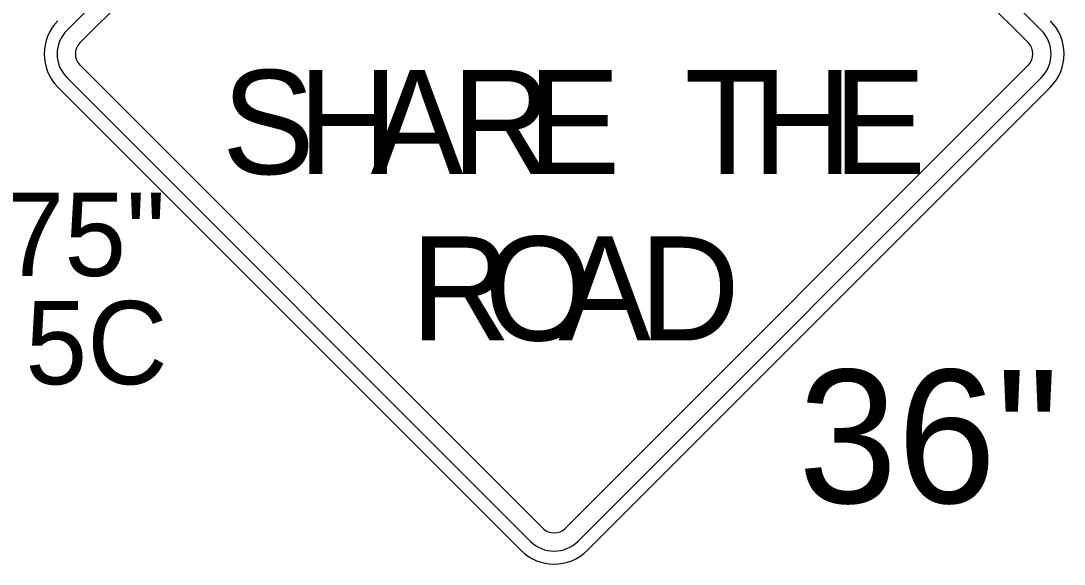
# Model space of a CAD drawing. Extents: x 99976 to 100136, y 99905 to 100011.
# Drawn here: x 100060.627 to 100061.192, y 99945.411 to 99945.705 of the extents above; entities that cross this region are included whole.
import ezdxf

# ---------------------------------------------------------------- set-up
doc = ezdxf.new("R2010")
doc.units = 0
doc.layers.add('TR_SN_ConstructionSigns', color=7, linetype='Continuous')

msp = doc.modelspace()

# ---------------------------------------------------------------- linework, layer by layer
at = {"layer": 'TR_SN_ConstructionSigns'}
for p, q in [((100060.90306, 99945.95064), (100060.65247, 99945.70006)), ((100061.17949, 99945.70006), (100060.92891, 99945.95064)), ((100060.65943, 99945.6931), (100060.91002, 99945.94368)), ((100060.92195, 99945.94368), (100061.17253, 99945.6931)), ((100060.91002, 99945.43059), (100060.65943, 99945.68117)), ((100061.17253, 99945.68117), (100060.92195, 99945.43059)), ((100060.65247, 99945.67421), (100060.90306, 99945.42363)), ((100060.92891, 99945.42363), (100061.17949, 99945.67421)), ((100060.6475, 99945.66924), (100060.89808, 99945.41866)), ((100060.93388, 99945.41866), (100061.18446, 99945.66924))]:
    msp.add_line(p, q, dxfattribs=at)
for centre, radius, start, end in [((100060.6654, 99945.68713), 0.02531, 135, 225), ((100061.16656, 99945.68713), 0.02531, 315, 45), ((100060.6654, 99945.68713), 0.01828, 135, 225), ((100061.16656, 99945.68713), 0.01828, 315, 45), ((100060.6654, 99945.68713), 0.00844, 135, 225), ((100061.16656, 99945.68713), 0.00844, 315, 45), ((100060.91598, 99945.43655), 0.00844, 225, 315), ((100060.91598, 99945.43655), 0.01828, 225, 315), ((100060.91598, 99945.43655), 0.02531, 225, 315)]:
    msp.add_arc(centre, radius, start, end, dxfattribs=at)

# ---------------------------------------------------------------- texts
for s, height, p in [('S', 0.05625, (100060.73626, 99945.62219)), ('H', 0.05625, (100060.77733, 99945.62219)), ('A', 0.05625, (100060.8167, 99945.62219)), ('R', 0.05625, (100060.86058, 99945.62219)), ('E', 0.05625, (100060.90164, 99945.62219)), ('T', 0.05625, (100060.98658, 99945.62219)), ('H', 0.05625, (100061.02314, 99945.62219)), ('E', 0.05625, (100061.06701, 99945.62219)), ('12.75"', 0.045, (100060.53387, 99945.56711)), ('R', 0.05625, (100060.83836, 99945.53219)), ('R', 0.05625, (100060.83836, 99945.53219)), ('O', 0.05625, (100060.87829, 99945.53219)), ('A', 0.05625, (100060.91823, 99945.53219)), ('D', 0.05625, (100060.96211, 99945.53219)), ('5C', 0.045, (100060.62992, 99945.50853))]:
    msp.add_text(s, height=height, dxfattribs=at).set_placement(p)
msp.add_text('36"', height=0.072, rotation=360, dxfattribs=at).set_placement((100061.04805, 99945.44431))

doc.saveas('drawing.dxf')
